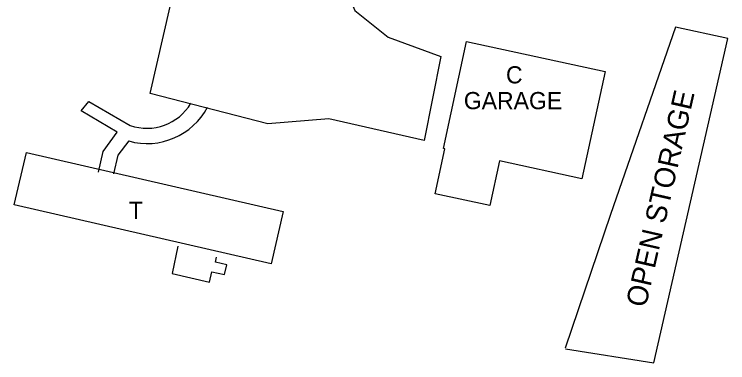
# Model space of a CAD drawing. Extents: x 1441650 to 1491889, y 345904 to 358319.
# Drawn here: x 1449267.8 to 1449475.3, y 353374.7 to 353476.1 of the extents above; entities that cross this region are included whole.
import ezdxf

# ---------------------------------------------------------------- set-up
doc = ezdxf.new("R2010")
doc.units = 0
for name, color, linetype in [('S_BUILDING', 7, 'Continuous'), ('S_BUILDING_ANNOT', 7, 'Continuous'), ('S_MISC_BOUNDARY', 7, 'Continuous'), ('S_MISC_BOUNDARY_ANNOT', 7, 'Continuous'), ('S_PARKING', 7, 'Continuous'), ('S_SIDEWALK', 7, 'Continuous')]:
    doc.layers.add(name, color=color, linetype=linetype)

msp = doc.modelspace()

# ---------------------------------------------------------------- linework, layer by layer
at = {"layer": 'S_BUILDING'}
for points in [[(1449399.35, 353468.2), (1449439.67, 353459.45), (1449432.9, 353428.24), (1449408.93, 353433.44), (1449406.11, 353420.41), (1449390.18, 353423.86), (1449393.02, 353436.93), (1449392.59, 353437.02)], [(1449271.27, 353435.89), (1449345.97, 353418.66), (1449342.45, 353403.42), (1449267.75, 353420.65)]]:
    msp.add_lwpolyline(points, close=True, dxfattribs=at)
at = {"layer": 'S_MISC_BOUNDARY'}
msp.add_lwpolyline([(1449428.08, 353378.77), (1449453.84, 353374.69), (1449464.48, 353421.46), (1449475.31, 353469.05), (1449460.08, 353472.36), (1449441.17, 353417.85), (1449428.06, 353378.9)], dxfattribs=at)
at = {"layer": 'S_PARKING'}
msp.add_lwpolyline([(1449364.85, 353500.41), (1449362.74, 353486.67), (1449366.79, 353477.19), (1449376.52, 353469.47), (1449391.82, 353463.78), (1449387.04, 353439.37), (1449359.27, 353445.68), (1449341.53, 353444.21), (1449307.31, 353453.02), (1449313.14, 353478.32), (1449321.82, 353482.76), (1449327.18, 353494), (1449329.86, 353508.35)], dxfattribs=at)
at = {"layer": 'S_SIDEWALK'}
for points in [[(1449292.29, 353430.16), (1449293.66, 353436.19), (1449297.66, 353441.79), (1449287.2, 353448.03), (1449289.47, 353450.71), (1449301.51, 353443.75)], [(1449301.06, 353439.22), (1449297.85, 353435.11), (1449296.61, 353429.65)], [(1449315.37, 353408.61), (1449313.7, 353400.63), (1449324.57, 353398.15), (1449325.26, 353401.17), (1449328.92, 353400.35), (1449329.57, 353403.2), (1449326.27, 353403.95), (1449326.61, 353405.44)]]:
    msp.add_lwpolyline(points, dxfattribs=at)
msp.add_arc((1449306.4, 353457.66), 14.75, 250.6185, 329.5304, dxfattribs=at)
msp.add_ellipse((1449306.43, 353458.27), major_axis=(19.73, 2.2), ratio=0.996634, start_param=4.327658, end_param=5.687039, dxfattribs=at)

# ---------------------------------------------------------------- texts
at = {"layer": 'S_BUILDING_ANNOT'}
for s, p in [('C', (1449410.8, 353455.97)), ('GARAGE', (1449398.54, 353448.47)), ('T', (1449301.11, 353416.54))]:
    msp.add_text(s, height=5, dxfattribs=at).set_placement(p)
at = {"layer": 'S_MISC_BOUNDARY_ANNOT'}
msp.add_text('OPEN STORAGE', height=6.0004, rotation=77.1832, dxfattribs=at).set_placement((1449451.47, 353390.54))

doc.saveas('drawing.dxf')
